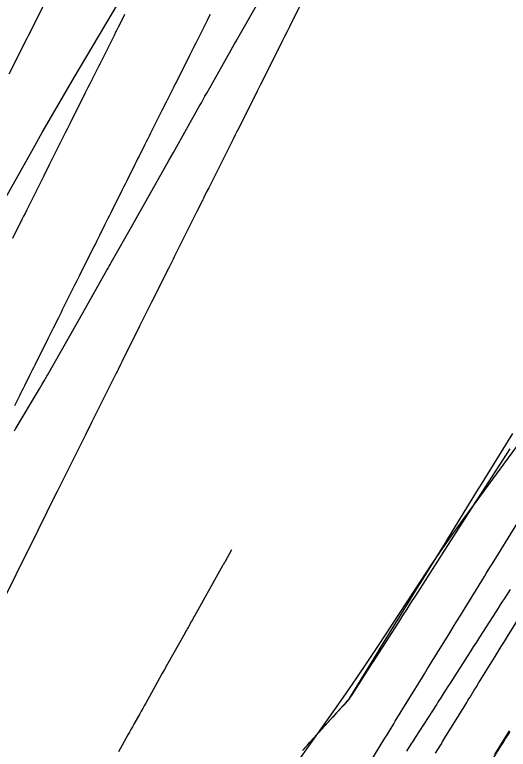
# Model space of a CAD drawing. Extents: x 1005228 to 1008882, y 1883389 to 1885754.
# Drawn here: x 1008568.9 to 1008607.6, y 1885248.1 to 1885305.7 of the extents above; entities that cross this region are included whole.
import ezdxf

# ---------------------------------------------------------------- set-up
doc = ezdxf.new("R2010")
doc.units = 0
for name, color, linetype in [('ATDIMS', 7, 'Continuous'), ('S_BRIDGE', 7, 'Continuous'), ('TSOBSTACLE', 7, 'Continuous')]:
    doc.layers.add(name, color=color, linetype=linetype)

msp = doc.modelspace()

# ---------------------------------------------------------------- linework, layer by layer
at = {"layer": 'ATDIMS'}
for points in [[(1008584.188, 1885305.723), (1008584.07, 1885305.486), (1008583.951, 1885305.248), (1008583.216, 1885303.782), (1008583.054, 1885303.459), (1008582.892, 1885303.136), (1008582.73, 1885302.812), (1008582.568, 1885302.489), (1008581.799, 1885300.955), (1008581.683, 1885300.725), (1008581.568, 1885300.494), (1008581.452, 1885300.264), (1008581.337, 1885300.033), (1008580.875, 1885299.112), (1008580.759, 1885298.881), (1008580.644, 1885298.651), (1008580.528, 1885298.42), (1008580.413, 1885298.19), (1008579.522, 1885296.411), (1008579.409, 1885296.187), (1008579.297, 1885295.962), (1008579.184, 1885295.738), (1008579.072, 1885295.513), (1008578.617, 1885294.606), (1008578.506, 1885294.386), (1008578.396, 1885294.165), (1008578.286, 1885293.945), (1008578.176, 1885293.725), (1008577.736, 1885292.845), (1008577.626, 1885292.625), (1008577.516, 1885292.405), (1008577.406, 1885292.185), (1008577.296, 1885291.964), (1008576.368, 1885290.106), (1008576.261, 1885289.892), (1008576.154, 1885289.678), (1008576.047, 1885289.463), (1008575.94, 1885289.249), (1008575.512, 1885288.391), (1008575.405, 1885288.177), (1008575.298, 1885287.963), (1008575.191, 1885287.748), (1008575.084, 1885287.534), (1008574.26, 1885285.883), (1008574.087, 1885285.536), (1008573.914, 1885285.189), (1008573.74, 1885284.842), (1008573.567, 1885284.496), (1008572.707, 1885282.771), (1008572.604, 1885282.564), (1008572.5, 1885282.357), (1008572.397, 1885282.15), (1008572.293, 1885281.943), (1008571.88, 1885281.115), (1008571.777, 1885280.908), (1008571.673, 1885280.701), (1008571.57, 1885280.494), (1008571.467, 1885280.287), (1008570.438, 1885278.224), (1008570.337, 1885278.023), (1008570.237, 1885277.822), (1008570.137, 1885277.62), (1008570.036, 1885277.419), (1008569.63, 1885276.606), (1008569.532, 1885276.409), (1008569.434, 1885276.212), (1008569.336, 1885276.015), (1008569.238, 1885275.818), (1008568.845, 1885275.029)], [(1008595.75, 1885245.521), (1008597.886, 1885248.994), (1008598.047, 1885249.257), (1008598.289, 1885249.651), (1008598.575, 1885250.116), (1008598.698, 1885250.315), (1008600.821, 1885253.768), (1008600.906, 1885253.907), (1008600.991, 1885254.045), (1008601.205, 1885254.392), (1008601.333, 1885254.601), (1008602.961, 1885257.247), (1008603.242, 1885257.704), (1008603.524, 1885258.161), (1008603.805, 1885258.618), (1008604.087, 1885259.075), (1008605.687, 1885261.668), (1008605.825, 1885261.891), (1008606.192, 1885262.487), (1008606.238, 1885262.562), (1008608.291, 1885265.889)], [(1008607.694, 1885260.645), (1008607.508, 1885260.354), (1008607.321, 1885260.063), (1008606.948, 1885259.481), (1008606.761, 1885259.19), (1008606.574, 1885258.899), (1008605.296, 1885256.908), (1008605.052, 1885256.528), (1008604.808, 1885256.147), (1008604.564, 1885255.766), (1008604.32, 1885255.386), (1008602.99, 1885253.306), (1008602.814, 1885253.033), (1008602.639, 1885252.759), (1008602.288, 1885252.211), (1008602.201, 1885252.074), (1008602.113, 1885251.937), (1008602.025, 1885251.8), (1008601.938, 1885251.663), (1008600.257, 1885249.036), (1008600.089, 1885248.774), (1008599.922, 1885248.512), (1008599.583, 1885247.983)]]:
    msp.add_lwpolyline(points, dxfattribs=at)
at = {"layer": 'S_BRIDGE'}
for points in [[(1008635.697, 1885309.602), (1008632.565, 1885305.23), (1008631.781, 1885304.137), (1008630.995, 1885303.047), (1008630.207, 1885301.957), (1008629.416, 1885300.87), (1008621.529, 1885290.038), (1008619.95, 1885287.871), (1008618.368, 1885285.706), (1008616.784, 1885283.542), (1008615.198, 1885281.38), (1008604.157, 1885266.347), (1008603.264, 1885265.115), (1008602.389, 1885263.871), (1008601.53, 1885262.616), (1008600.687, 1885261.349), (1008597.352, 1885256.258), (1008596.513, 1885254.989), (1008595.661, 1885253.728), (1008594.799, 1885252.475), (1008593.925, 1885251.229), (1008568.926, 1885215.963)], [(1008562.072, 1885280.513), (1008570.204, 1885295.007), (1008571.022, 1885296.455), (1008571.849, 1885297.898), (1008572.685, 1885299.336), (1008573.529, 1885300.768), (1008576.923, 1885306.489)]]:
    msp.add_lwpolyline(points, dxfattribs=at)
at = {"layer": 'TSOBSTACLE'}
for points in [[(1008568.446, 1885301.057), (1008569.844, 1885303.845), (1008569.956, 1885304.07), (1008570.181, 1885304.519), (1008570.294, 1885304.744), (1008572.124, 1885308.394)], [(1008592.023, 1885307.978), (1008590.459, 1885304.863), (1008590.405, 1885304.754), (1008590.35, 1885304.645), (1008590.295, 1885304.536), (1008590.241, 1885304.427), (1008589.967, 1885303.881), (1008589.858, 1885303.663), (1008589.803, 1885303.554), (1008588.555, 1885301.064), (1008588.329, 1885300.613), (1008588.103, 1885300.162), (1008587.877, 1885299.71), (1008587.651, 1885299.259), (1008586.355, 1885296.675), (1008586.256, 1885296.476), (1008586.156, 1885296.276), (1008585.956, 1885295.878), (1008585.856, 1885295.679), (1008585.756, 1885295.48), (1008584.079, 1885292.133), (1008583.939, 1885291.852), (1008583.702, 1885291.38), (1008583.656, 1885291.288), (1008583.61, 1885291.196), (1008583.564, 1885291.104), (1008583.518, 1885291.013), (1008583.289, 1885290.553), (1008583.151, 1885290.278), (1008581.455, 1885286.883), (1008581.369, 1885286.71), (1008581.283, 1885286.538), (1008581.068, 1885286.108), (1008580.94, 1885285.85), (1008579.604, 1885283.174), (1008579.367, 1885282.699), (1008579.13, 1885282.224), (1008578.893, 1885281.75), (1008578.656, 1885281.275), (1008577.271, 1885278.499), (1008577.157, 1885278.271), (1008576.967, 1885277.89), (1008576.891, 1885277.738), (1008576.815, 1885277.586), (1008575.003, 1885273.954), (1008574.898, 1885273.743), (1008574.721, 1885273.389), (1008574.687, 1885273.321), (1008574.653, 1885273.252), (1008574.618, 1885273.183), (1008574.584, 1885273.114), (1008574.413, 1885272.77), (1008574.311, 1885272.564), (1008572.483, 1885268.888), (1008572.358, 1885268.636), (1008572.201, 1885268.321), (1008572.107, 1885268.132), (1008570.684, 1885265.269), (1008570.437, 1885264.771), (1008570.189, 1885264.273), (1008569.941, 1885263.775), (1008569.694, 1885263.276), (1008568.219, 1885260.309)], [(1008568.868, 1885273.09), (1008568.917, 1885273.173), (1008570.805, 1885276.368), (1008571.018, 1885276.729), (1008571.231, 1885277.089), (1008571.284, 1885277.18), (1008571.337, 1885277.27), (1008571.389, 1885277.361), (1008571.441, 1885277.452), (1008573.736, 1885281.502), (1008573.938, 1885281.86), (1008576.099, 1885285.673), (1008576.184, 1885285.823), (1008576.269, 1885285.974), (1008576.354, 1885286.124), (1008576.439, 1885286.274), (1008578.118, 1885289.238), (1008578.529, 1885289.963), (1008578.631, 1885290.145), (1008578.734, 1885290.326), (1008578.836, 1885290.508), (1008578.939, 1885290.69), (1008580.945, 1885294.255), (1008581.308, 1885294.901), (1008583.357, 1885298.544), (1008583.498, 1885298.795), (1008583.64, 1885299.046), (1008583.781, 1885299.297), (1008583.922, 1885299.548), (1008585.093, 1885301.626), (1008585.84, 1885302.952), (1008585.967, 1885303.178), (1008586.095, 1885303.404), (1008586.223, 1885303.629), (1008586.351, 1885303.854), (1008588.347, 1885307.349)], [(1008577.485, 1885305.719), (1008577.081, 1885304.912), (1008576.98, 1885304.713), (1008576.88, 1885304.513), (1008576.78, 1885304.313), (1008576.68, 1885304.114), (1008575.637, 1885302.033), (1008575.534, 1885301.828), (1008575.431, 1885301.622), (1008575.328, 1885301.417), (1008575.225, 1885301.211), (1008574.814, 1885300.39), (1008574.711, 1885300.184), (1008574.608, 1885299.979), (1008574.505, 1885299.773), (1008574.402, 1885299.568), (1008573.531, 1885297.831), (1008573.357, 1885297.483), (1008573.183, 1885297.135), (1008573.008, 1885296.787), (1008572.834, 1885296.438), (1008572.003, 1885294.773), (1008571.896, 1885294.561), (1008571.79, 1885294.348), (1008571.683, 1885294.135), (1008571.577, 1885293.922), (1008571.152, 1885293.07), (1008571.046, 1885292.858), (1008570.939, 1885292.645), (1008570.833, 1885292.432), (1008570.727, 1885292.219), (1008569.789, 1885290.341), (1008569.68, 1885290.122), (1008569.57, 1885289.903), (1008569.461, 1885289.685), (1008569.352, 1885289.466), (1008568.916, 1885288.591), (1008568.697, 1885288.154)], [(1008591.439, 1885248.039), (1008591.811, 1885248.449), (1008591.959, 1885248.613), (1008592.034, 1885248.695), (1008594.645, 1885251.575), (1008594.729, 1885251.667), (1008594.812, 1885251.759), (1008594.979, 1885251.943), (1008595.02, 1885251.99), (1008595.058, 1885252.038), (1008595.094, 1885252.089), (1008595.128, 1885252.141), (1008597.424, 1885255.876), (1008597.443, 1885255.906), (1008599.4, 1885259.088), (1008599.722, 1885259.612), (1008600.045, 1885260.135), (1008600.367, 1885260.658), (1008600.69, 1885261.181), (1008602.62, 1885264.311), (1008602.679, 1885264.405), (1008605.228, 1885268.537), (1008605.364, 1885268.758), (1008607.898, 1885272.864)], [(1008607.659, 1885271.677), (1008605.133, 1885267.744), (1008604.965, 1885267.482), (1008604.854, 1885267.31), (1008602.31, 1885263.348), (1008602.19, 1885263.16), (1008600.244, 1885260.128), (1008599.917, 1885259.618), (1008599.589, 1885259.107), (1008599.262, 1885258.597), (1008598.935, 1885258.086), (1008596.914, 1885254.928), (1008596.888, 1885254.887), (1008595.284, 1885252.38), (1008595.17, 1885252.21), (1008595.049, 1885252.045), (1008594.921, 1885251.885), (1008594.786, 1885251.73), (1008594.234, 1885251.122), (1008594.096, 1885250.97), (1008593.958, 1885250.818), (1008593.82, 1885250.666), (1008593.682, 1885250.513), (1008591.415, 1885248.013)], [(1008585.866, 1885263.75), (1008585.327, 1885262.79), (1008585.292, 1885262.729), (1008585.224, 1885262.607), (1008585.19, 1885262.546), (1008582.983, 1885258.615), (1008582.92, 1885258.502), (1008582.856, 1885258.389), (1008582.793, 1885258.276), (1008582.73, 1885258.163), (1008582.478, 1885257.711), (1008582.414, 1885257.598), (1008582.351, 1885257.485), (1008582.288, 1885257.372), (1008582.225, 1885257.259), (1008580.791, 1885254.701), (1008580.602, 1885254.364), (1008580.413, 1885254.027), (1008580.224, 1885253.689), (1008580.036, 1885253.352), (1008579.139, 1885251.742), (1008579.023, 1885251.534), (1008578.907, 1885251.326), (1008578.791, 1885251.117), (1008578.675, 1885250.909), (1008578.21, 1885250.076), (1008578.094, 1885249.868), (1008577.978, 1885249.66), (1008577.862, 1885249.451), (1008577.746, 1885249.243), (1008577.146, 1885248.165), (1008577.007, 1885247.916)], [(1008601.851, 1885247.812), (1008602.261, 1885248.479), (1008602.425, 1885248.745), (1008602.589, 1885249.011), (1008604.218, 1885251.662), (1008604.302, 1885251.798), (1008604.386, 1885251.934), (1008604.47, 1885252.07), (1008604.553, 1885252.206), (1008604.888, 1885252.751), (1008605.056, 1885253.023), (1008605.223, 1885253.295), (1008606.521, 1885255.405), (1008606.762, 1885255.796), (1008607.003, 1885256.187), (1008607.244, 1885256.578), (1008607.485, 1885256.969), (1008608.758, 1885259.033)], [(1008607.669, 1885249.503), (1008607.501, 1885249.241), (1008607.333, 1885248.979), (1008607.165, 1885248.717), (1008606.998, 1885248.455), (1008606.327, 1885247.406)], [(1008607.616, 1885249.556), (1008606.48, 1885247.708)]]:
    msp.add_lwpolyline(points, dxfattribs=at)

doc.saveas('drawing.dxf')
